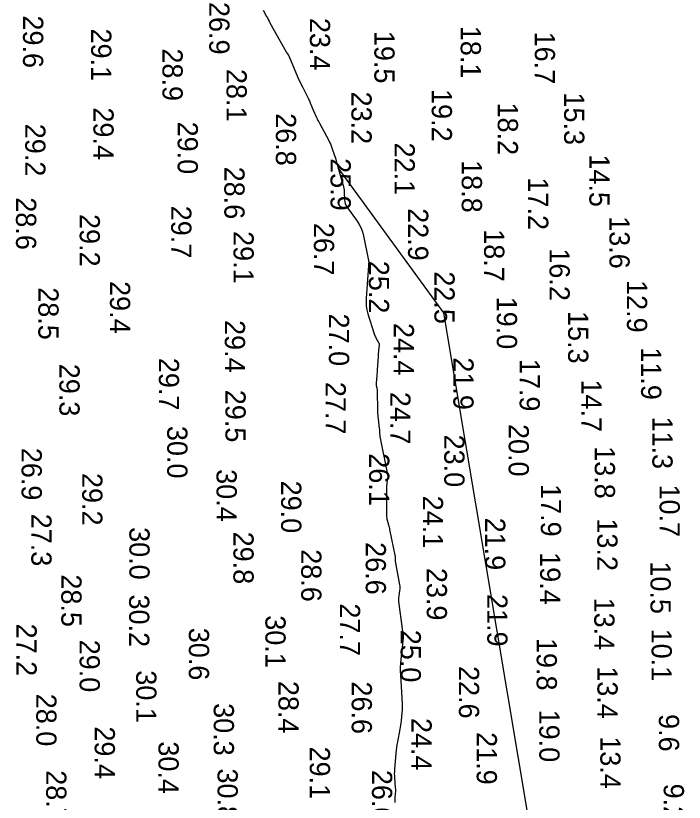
# Model space of a CAD drawing. Extents: x 1178573 to 1187098, y 693282 to 751751.
# Drawn here: x 1180563.4 to 1180976.8, y 713351.6 to 713838.2 of the extents above; entities that cross this region are included whole.
import ezdxf

# ---------------------------------------------------------------- set-up
doc = ezdxf.new("R2010")
doc.units = 0
for name, color, linetype in [('G-ANNO-PATT', 7, 'Continuous'), ('V-HYDS-MAJR', 7, 'Continuous'), ('V-HYDS-SOUN', 7, 'Continuous')]:
    doc.layers.add(name, color=color, linetype=linetype)

msp = doc.modelspace()

# ---------------------------------------------------------------- linework, layer by layer
at = {"layer": 'G-ANNO-PATT'}
for points in [[(1180907.13, 713183.08), (1180828.13, 713654.46), (1180762.78, 713744.18)], [(1180762.78, 713744.18), (1180765.74, 713733.73), (1180766.03, 713732.58), (1180766.25, 713731.41), (1180766.4, 713730.24), (1180766.48, 713729.05), (1180766.67, 713724.27), (1180766.79, 713723.1), (1180767.08, 713721.99), (1180767.54, 713720.94), (1180768.16, 713719.94), (1180774.59, 713711.04), (1180775.79, 713709.18), (1180776.78, 713707.23), (1180777.55, 713705.19), (1180778.12, 713703.06), (1180781.54, 713686.75), (1180781.55, 713686.68), (1180781.57, 713686.62), (1180781.59, 713686.55), (1180781.61, 713686.48), (1180781.7, 713686.22), (1180781.72, 713686.15), (1180781.73, 713686.08), (1180781.73, 713686.02), (1180781.73, 713685.95), (1180781.59, 713684.65), (1180781.57, 713684.42), (1180781.55, 713684.18), (1180781.53, 713683.94), (1180781.51, 713683.7), (1180780.06, 713663.24), (1180780, 713660.87), (1180780.16, 713658.53), (1180780.55, 713656.21), (1180781.15, 713653.91), (1180785.03, 713641.53), (1180785.25, 713640.89), (1180785.5, 713640.25), (1180785.79, 713639.63), (1180786.11, 713639.03), (1180787.78, 713636.08), (1180787.93, 713635.76), (1180788.03, 713635.42), (1180788.07, 713635.07), (1180788.06, 713634.71), (1180787.9, 713633.24), (1180787.87, 713632.87), (1180787.83, 713632.5), (1180787.8, 713632.13), (1180787.77, 713631.77), (1180787.2, 713623.93), (1180787.1, 713622.55), (1180787, 713621.17), (1180786.9, 713619.78), (1180786.8, 713618.4), (1180786.24, 713610.82), (1180786.23, 713610.45), (1180786.24, 713610.09), (1180786.28, 713609.73), (1180786.35, 713609.38), (1180786.68, 713607.96), (1180786.76, 713607.6), (1180786.81, 713607.24), (1180786.84, 713606.88), (1180786.86, 713606.52), (1180787.08, 713593.39), (1180787.11, 713592.25), (1180787.18, 713591.1), (1180787.28, 713589.96), (1180787.41, 713588.82)], [(1180787.41, 713588.82), (1180788.21, 713582.79), (1180788.26, 713582.39), (1180788.3, 713581.99), (1180788.33, 713581.59), (1180788.35, 713581.19), (1180788.4, 713579.58), (1180788.42, 713579.18), (1180788.46, 713578.78), (1180788.51, 713578.39), (1180788.58, 713577.99), (1180793.1, 713555.35), (1180793.15, 713555.06), (1180793.2, 713554.77), (1180793.24, 713554.47), (1180793.27, 713554.18), (1180793.38, 713552.99), (1180793.39, 713552.7), (1180793.39, 713552.4), (1180793.37, 713552.11), (1180793.33, 713551.82), (1180792.88, 713549.3), (1180792.8, 713548.78), (1180792.75, 713548.26), (1180792.71, 713547.73), (1180792.7, 713547.21), (1180792.7, 713528.96), (1180792.72, 713528.23), (1180792.8, 713527.5), (1180792.92, 713526.78), (1180793.09, 713526.07), (1180793.87, 713523.22), (1180794.06, 713522.51), (1180794.24, 713521.8), (1180794.41, 713521.08), (1180794.56, 713520.36), (1180798.04, 713503.41), (1180798.07, 713503.2), (1180798.09, 713502.99), (1180798.09, 713502.78), (1180798.06, 713502.56), (1180797.94, 713501.71), (1180797.91, 713501.5), (1180797.91, 713501.29), (1180797.92, 713501.07), (1180797.95, 713500.86), (1180800.72, 713486.14), (1180800.84, 713485.28), (1180800.89, 713484.42), (1180800.86, 713483.55), (1180800.75, 713482.69), (1180800.18, 713479.24), (1180800.06, 713478.37), (1180800.02, 713477.51), (1180800.04, 713476.64), (1180800.12, 713475.78), (1180802.35, 713458.94), (1180802.42, 713458.48), (1180802.48, 713458.01), (1180802.54, 713457.55), (1180802.61, 713457.09), (1180802.86, 713455.23), (1180802.92, 713454.77), (1180802.94, 713454.3), (1180802.93, 713453.84), (1180802.89, 713453.37), (1180801.47, 713440.01), (1180801.26, 713437.62), (1180801.16, 713435.24), (1180801.15, 713432.85), (1180801.24, 713430.46), (1180802.29, 713412.45), (1180802.34, 713411.14), (1180802.34, 713409.84), (1180802.28, 713408.54), (1180802.18, 713407.24), (1180801.66, 713402.03), (1180801.52, 713400.73), (1180801.34, 713399.44), (1180801.14, 713398.15), (1180800.91, 713396.86), (1180799.41, 713389.04), (1180799.1, 713387.31), (1180798.83, 713385.57), (1180798.62, 713383.82), (1180798.45, 713382.07), (1180797.59, 713371.89), (1180797.51, 713370.6), (1180797.48, 713369.31), (1180797.51, 713368.02), (1180797.58, 713366.72), (1180798.06, 713360.62), (1180798.11, 713359.8), (1180798.13, 713358.97), (1180798.12, 713358.15), (1180798.07, 713357.33), (1180797.83, 713354.04), (1180797.78, 713353.22), (1180797.74, 713352.4), (1180797.72, 713351.58)]]:
    msp.add_lwpolyline(points, dxfattribs=at)
at = {"layer": 'V-HYDS-MAJR'}
for points in [[(1180716.37, 713841.71), (1180718.47, 713837.82), (1180718.99, 713836.84), (1180719.52, 713835.87), (1180720.05, 713834.91), (1180720.58, 713833.94), (1180730.62, 713815.86), (1180730.69, 713815.75), (1180730.75, 713815.65), (1180730.82, 713815.55), (1180730.89, 713815.45), (1180731.18, 713815.05), (1180731.25, 713814.95), (1180731.32, 713814.84), (1180731.39, 713814.74), (1180731.46, 713814.64), (1180731.89, 713813.95), (1180731.98, 713813.8), (1180732.07, 713813.65), (1180732.14, 713813.49), (1180732.22, 713813.33), (1180737.87, 713800.09), (1180738.51, 713798.61), (1180739.19, 713797.14), (1180739.88, 713795.69), (1180740.61, 713794.24), (1180744.41, 713786.84), (1180744.71, 713786.23), (1180744.99, 713785.61), (1180745.26, 713784.99), (1180745.51, 713784.35), (1180746.47, 713781.81), (1180746.71, 713781.18), (1180746.97, 713780.55), (1180747.24, 713779.92), (1180747.52, 713779.31), (1180749.43, 713775.25), (1180749.85, 713774.37), (1180750.28, 713773.49), (1180750.72, 713772.63), (1180751.18, 713771.77), (1180756.9, 713761.14), (1180757.47, 713760.03), (1180757.99, 713758.9), (1180758.46, 713757.75), (1180758.88, 713756.58), (1180760.47, 713751.85), (1180760.86, 713750.67), (1180761.24, 713749.48), (1180761.6, 713748.29), (1180761.95, 713747.09), (1180765.74, 713733.73), (1180766.03, 713732.58), (1180766.25, 713731.41), (1180766.4, 713730.24), (1180766.48, 713729.05), (1180766.67, 713724.27), (1180766.79, 713723.1), (1180767.08, 713721.99), (1180767.54, 713720.94), (1180768.16, 713719.94), (1180774.59, 713711.04), (1180775.79, 713709.18), (1180776.78, 713707.23), (1180777.55, 713705.19), (1180778.12, 713703.06), (1180781.54, 713686.75), (1180781.55, 713686.68), (1180781.57, 713686.62), (1180781.59, 713686.55), (1180781.61, 713686.48), (1180781.7, 713686.22), (1180781.72, 713686.15), (1180781.73, 713686.08), (1180781.73, 713686.02), (1180781.73, 713685.95), (1180781.59, 713684.65), (1180781.57, 713684.42), (1180781.55, 713684.18), (1180781.53, 713683.94), (1180781.51, 713683.7), (1180780.06, 713663.24), (1180780, 713660.87), (1180780.16, 713658.53), (1180780.55, 713656.21), (1180781.15, 713653.91), (1180785.03, 713641.53), (1180785.25, 713640.89), (1180785.5, 713640.25), (1180785.79, 713639.63), (1180786.11, 713639.03), (1180787.78, 713636.08), (1180787.93, 713635.76), (1180788.03, 713635.42), (1180788.07, 713635.07), (1180788.06, 713634.71), (1180787.9, 713633.24), (1180787.87, 713632.87), (1180787.83, 713632.5), (1180787.8, 713632.13), (1180787.77, 713631.77), (1180787.2, 713623.93), (1180787.1, 713622.55), (1180787, 713621.17), (1180786.9, 713619.78), (1180786.8, 713618.4), (1180786.24, 713610.82), (1180786.23, 713610.45), (1180786.24, 713610.09), (1180786.28, 713609.73), (1180786.35, 713609.38), (1180786.68, 713607.96), (1180786.76, 713607.6), (1180786.81, 713607.24), (1180786.84, 713606.88), (1180786.86, 713606.52), (1180787.08, 713593.39), (1180787.11, 713592.25), (1180787.18, 713591.1), (1180787.28, 713589.96), (1180787.41, 713588.82)], [(1180787.41, 713588.82), (1180788.21, 713582.79), (1180788.26, 713582.39), (1180788.3, 713581.99), (1180788.33, 713581.59), (1180788.35, 713581.19), (1180788.4, 713579.58), (1180788.42, 713579.18), (1180788.46, 713578.78), (1180788.51, 713578.39), (1180788.58, 713577.99), (1180793.1, 713555.35), (1180793.15, 713555.06), (1180793.2, 713554.77), (1180793.24, 713554.47), (1180793.27, 713554.18), (1180793.38, 713552.99), (1180793.39, 713552.7), (1180793.39, 713552.4), (1180793.37, 713552.11), (1180793.33, 713551.82), (1180792.88, 713549.3), (1180792.8, 713548.78), (1180792.75, 713548.26), (1180792.71, 713547.73), (1180792.7, 713547.21), (1180792.7, 713528.96), (1180792.72, 713528.23), (1180792.8, 713527.5), (1180792.92, 713526.78), (1180793.09, 713526.07), (1180793.87, 713523.22), (1180794.06, 713522.51), (1180794.24, 713521.8), (1180794.41, 713521.08), (1180794.56, 713520.36), (1180798.04, 713503.41), (1180798.07, 713503.2), (1180798.09, 713502.99), (1180798.09, 713502.78), (1180798.06, 713502.56), (1180797.94, 713501.71), (1180797.91, 713501.5), (1180797.91, 713501.29), (1180797.92, 713501.07), (1180797.95, 713500.86), (1180800.72, 713486.14), (1180800.84, 713485.28), (1180800.89, 713484.42), (1180800.86, 713483.55), (1180800.75, 713482.69), (1180800.18, 713479.24), (1180800.06, 713478.37), (1180800.02, 713477.51), (1180800.04, 713476.64), (1180800.12, 713475.78), (1180802.35, 713458.94), (1180802.42, 713458.48), (1180802.48, 713458.01), (1180802.54, 713457.55), (1180802.61, 713457.09), (1180802.86, 713455.23), (1180802.92, 713454.77), (1180802.94, 713454.3), (1180802.93, 713453.84), (1180802.89, 713453.37), (1180801.47, 713440.01), (1180801.26, 713437.62), (1180801.16, 713435.24), (1180801.15, 713432.85), (1180801.24, 713430.46), (1180802.29, 713412.45), (1180802.34, 713411.14), (1180802.34, 713409.84), (1180802.28, 713408.54), (1180802.18, 713407.24), (1180801.66, 713402.03), (1180801.52, 713400.73), (1180801.34, 713399.44), (1180801.14, 713398.15), (1180800.91, 713396.86), (1180799.41, 713389.04), (1180799.1, 713387.31), (1180798.83, 713385.57), (1180798.62, 713383.82), (1180798.45, 713382.07), (1180797.59, 713371.89), (1180797.51, 713370.6), (1180797.48, 713369.31), (1180797.51, 713368.02), (1180797.58, 713366.72), (1180798.06, 713360.62), (1180798.11, 713359.8), (1180798.13, 713358.97), (1180798.12, 713358.15), (1180798.07, 713357.33), (1180797.83, 713354.04), (1180797.78, 713353.22), (1180797.74, 713352.4), (1180797.72, 713351.58)]]:
    msp.add_lwpolyline(points, dxfattribs=at)

# ---------------------------------------------------------------- texts
at = {"layer": 'V-HYDS-SOUN'}
for s, p in [('26.9 ', (1180683.04, 713846.75)), ('29.6 ', (1180567.88, 713838.41)), ('23.4 ', (1180745.27, 713836.88)), ('29.1 ', (1180610.01, 713830.33)), ('18.1 ', (1180838.52, 713832.01)), ('19.5 ', (1180785.14, 713828.88)), ('16.7 ', (1180884.35, 713828.41)), ('28.9 ', (1180654.11, 713818.01)), ('28.1 ', (1180693.71, 713805.33)), ('23.2 ', (1180770.95, 713791.33)), ('19.2 ', (1180820.62, 713792.87)), ('15.3 ', (1180902.49, 713790.78)), ('29.4 ', (1180611.41, 713781.53)), ('18.2 ', (1180861.44, 713784.54)), ('26.8 ', (1180724.25, 713777.95)), ('29.0 ', (1180663.51, 713772.74)), ('29.2 ', (1180569.24, 713771.41)), ('22.1 ', (1180797.65, 713759.8)), ('25.9 ', (1180758.04, 713750.13)), ('18.8 ', (1180839.18, 713748.91)), ('14.5 ', (1180918.08, 713752.47)), ('28.6 ', (1180692.38, 713744.88)), ('17.2 ', (1180880.2, 713738.21)), ('28.6 ', (1180563.55, 713725.91)), ('29.7 ', (1180659.51, 713720.7)), ('22.9 ', (1180805.98, 713719.19)), ('29.2 ', (1180602.91, 713715.57)), ('13.6 ', (1180930.51, 713714.23)), ('26.7 ', (1180747.76, 713710.1)), ('29.1 ', (1180698.04, 713705.01)), ('18.7 ', (1180853.01, 713706.16)), ('16.2 ', (1180893.46, 713694.35)), ('25.2 ', (1180781.74, 713686.64)), ('22.5 ', (1180822.28, 713680.12)), ('28.5 ', (1180577.37, 713670.28)), ('29.4 ', (1180621.65, 713674.09)), ('12.9 ', (1180941.34, 713674.7)), ('19.0 ', (1180860.86, 713664.44)), ('15.3 ', (1180904.95, 713655.57)), ('27.0 ', (1180757.05, 713654.01)), ('29.4 ', (1180692.68, 713649.97)), ('24.4 ', (1180797.14, 713648.17)), ('11.9 ', (1180950.07, 713633.13)), ('29.7 ', (1180651.87, 713626.6)), ('21.9 ', (1180833.99, 713626.93)), ('29.3 ', (1180590.38, 713622.93)), ('17.9 ', (1180874.97, 713625.98)), ('27.7 ', (1180754.98, 713611.74)), ('14.7 ', (1180913.18, 713613.21)), ('29.5 ', (1180693.05, 713606.83)), ('24.7 ', (1180794.98, 713605.54)), ('11.3 ', (1180957.05, 713590.32)), ('30.0 ', (1180657.05, 713584.49)), ('20.0 ', (1180868.17, 713585.67)), ('23.0 ', (1180828.37, 713579.11)), ('26.9 ', (1180567, 713570.93)), ('26.1 ', (1180781.9, 713567.57)), ('13.8 ', (1180921.43, 713571.94)), ('30.4 ', (1180687.53, 713557.75)), ('29.2 ', (1180604.48, 713555.37)), ('29.0 ', (1180727.49, 713550.63)), ('17.9 ', (1180888.1, 713548.52)), ('10.7 ', (1180961.51, 713548.22)), ('24.1 ', (1180815.13, 713541.33)), ('27.3 ', (1180573.03, 713530.18)), ('21.9 ', (1180853.61, 713527.75)), ('13.2 ', (1180922.98, 713527.29)), ('30.0 ', (1180633.66, 713521.89)), ('29.8 ', (1180697.97, 713519.09)), ('26.6 ', (1180779.79, 713512.59)), ('28.6 ', (1180739.92, 713508.2)), ('19.4 ', (1180887.63, 713506.4)), ('10.5 ', (1180955.88, 713500.66)), ('23.9 ', (1180817.53, 713496.65)), ('28.5 ', (1180591.57, 713492.62)), ('30.2 ', (1180633.48, 713480.17)), ('21.9 ', (1180854.96, 713480.47)), ('13.4 ', (1180921.12, 713478.25)), ('27.7 ', (1180763.84, 713474.67)), ('30.1 ', (1180717.76, 713467.34)), ('27.2 ', (1180563.83, 713462.2)), ('30.6 ', (1180670.44, 713459.61)), ('25.0 ', (1180801.41, 713458.37)), ('10.1 ', (1180956.57, 713459.08)), ('29.0 ', (1180602.88, 713452.23)), ('19.8 ', (1180885.5, 713453.31)), ('22.6 ', (1180837.43, 713435.92)), ('30.1 ', (1180637.87, 713433.29)), ('13.4 ', (1180923.06, 713435.77)), ('28.4 ', (1180725.82, 713426.74)), ('26.6 ', (1180771.12, 713426.4)), ('28.0 ', (1180576.08, 713418.8)), ('30.3 ', (1180685.82, 713412.99)), ('19.0 ', (1180887.13, 713408.96)), ('24.4 ', (1180808.07, 713403.81)), ('9.6', (1180961.09, 713406.2)), ('29.4 ', (1180612.2, 713398.59)), ('21.9 ', (1180848.43, 713395.04)), ('30.4 ', (1180651.64, 713389.34)), ('13.4 ', (1180924.86, 713392.49)), ('29.1 ', (1180745.22, 713386.11)), ('30.8 ', (1180688.16, 713372.57)), ('28.7 ', (1180582.21, 713371.48)), ('26.0 ', (1180783.66, 713371.69)), ('9.2', (1180964.08, 713363.19))]:
    msp.add_text(s, height=12.5, rotation=270, dxfattribs=at).set_placement(p)

doc.saveas('drawing.dxf')
